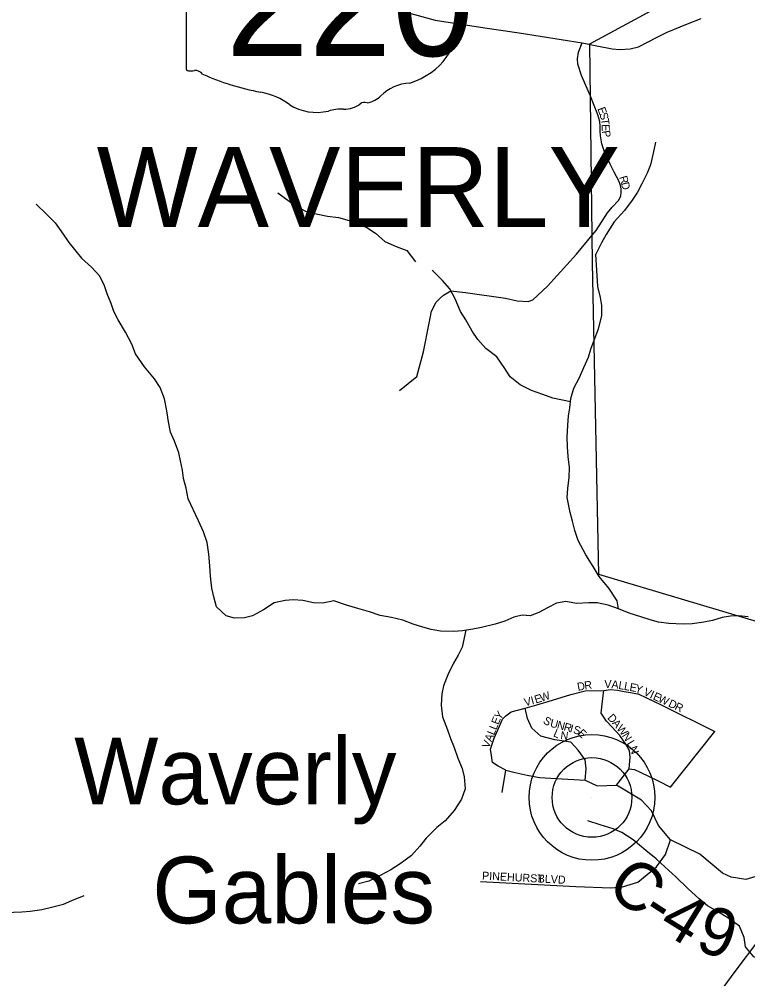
# Model space of a CAD drawing. Extents: x 1578669 to 1989827, y 208020 to 553079.
# Drawn here: x 1821165 to 1825719, y 405673 to 411669 of the extents above; entities that cross this region are included whole.
import ezdxf

# ---------------------------------------------------------------- set-up
doc = ezdxf.new("R2010")
doc.units = 0
for name, color, linetype in [('GM_X_City_Street', 7, 'Continuous'), ('GM_X_City_Street_Text', 7, 'Continuous'), ('GM_X_Corporation', 7, 'Continuous'), ('GM_X_Corporation_Text', 7, 'Continuous'), ('GM_X_County_Road', 7, 'Continuous'), ('GM_X_County_Road_Text', 7, 'Continuous'), ('GM_X_County_Subdivision', 7, 'Continuous'), ('GM_X_County_Subdivision_Text', 7, 'Continuous'), ('GM_X_Minor_River', 7, 'Continuous'), ('GM_X_State_Route', 7, 'Continuous'), ('GM_X_State_Shield', 7, 'Continuous'), ('GM_X_Township_Road', 7, 'Continuous'), ('GM_X_Township_Subdivision', 7, 'Continuous'), ('GM_X_Township_Subdivision_Text', 7, 'Continuous'), ('GM_X_Unincorporated', 7, 'Continuous'), ('GM_X_Unincorporated_Location', 7, 'Continuous'), ('GM_X_Unincorporated_Text', 7, 'Continuous')]:
    doc.layers.add(name, color=color, linetype=linetype)

msp = doc.modelspace()

# ---------------------------------------------------------------- linework, layer by layer
at = {"layer": 'GM_X_City_Street'}
msp.add_lwpolyline([(1824746.4, 410318.9), (1824770.2, 410347.4), (1824841, 410457.8), (1824871, 410493.3), (1824909.6, 410535.8), (1824926, 410562.9), (1824928, 410587), (1824927, 410608.3), (1824922.9, 410629.5), (1824912.5, 410657.5), (1824898.2, 410685.1), (1824883.6, 410713.5), (1824861.4, 410758.9), (1824839.2, 410804.3), (1824821.8, 410846.8), (1824806.3, 410889.3), (1824799.1, 410940.1), (1824795.2, 410969.4), (1824796, 410999.5), (1824793.7, 411030.3), (1824781.4, 411070.5), (1824735.7, 411186.7)], dxfattribs=at)
at = {"layer": 'GM_X_Corporation'}
msp.add_lwpolyline([(1825866.4, 405592.6), (1825886.2, 405751.2), (1825917.3, 405853.2), (1825957, 405884.3), (1826039.1, 405949.5), (1826098.8, 406084), (1826059, 406164.9), (1826548.5, 406913.4), (1826382.8, 407110.2), (1826532.9, 407238.7), (1825800.1, 407896.3), (1824787.8, 408198), (1824748.5, 410145.4), (1824731.6, 411513.6), (1826246.7, 412334.7)], dxfattribs=at)
at = {"layer": 'GM_X_County_Road'}
for points in [[(1825046.3, 406963.6), (1825159.2, 406908.9), (1825235.5, 406870.7), (1825512.3, 407217.9)], [(1825817.8, 406326), (1825706.8, 406294), (1825614.8, 406307.4), (1825560.9, 406332.1), (1825419.5, 406451.1), (1825235.5, 406540.9), (1825161.4, 406630.6), (1825116.6, 406722.6), (1825053.7, 406787.7), (1824898.8, 406882), (1824977.4, 406985.2), (1825011.1, 406980.7), (1825046.3, 406963.6)]]:
    msp.add_lwpolyline(points, dxfattribs=at)
at = {"layer": 'GM_X_County_Subdivision'}
for points in [[(1824977.4, 406985.2), (1824984, 407056.8), (1824979.2, 407098), (1824956.2, 407138), (1824918, 407193.2), (1824869.2, 407246.1), (1824835, 407282), (1824802.3, 407332.1), (1824811.3, 407407.4), (1824818.5, 407474.6)], [(1824818.5, 407474.6), (1824861.5, 407480.8), (1824904.5, 407476.1), (1824946.7, 407468.6), (1824985.7, 407461.7), (1825030.2, 407452.8)], [(1825030.2, 407452.8), (1825033.4, 407452.2), (1825085.9, 407428.3), (1825133.7, 407404.4), (1825176.7, 407385.3), (1825512.3, 407217.9)], [(1824048.3, 406280.5), (1824643, 406249.1), (1824863, 406240.1), (1824934.8, 406246.9), (1825031.3, 406276), (1825148, 406372.5), (1825204.1, 406448.8), (1825235.5, 406540.9)]]:
    msp.add_lwpolyline(points, dxfattribs=at)
at = {"layer": 'GM_X_Minor_River'}
for points in [[(1825142.7, 410899.3), (1825127.3, 410831), (1825109.9, 410758.7), (1825090.3, 410706.4), (1825056.8, 410640), (1825029.2, 410587.6), (1824995.5, 410537.1), (1824948, 410472.5), (1824884.4, 410401.8), (1824833, 410323.1), (1824805.4, 410270.7), (1824769.9, 410200.2)], [(1822781.4, 410584), (1822852.1, 410530.6), (1822904.5, 410497), (1822954.9, 410469.4), (1823021.2, 410452), (1823091.5, 410438.6), (1823159.8, 410429.3), (1823228.1, 410409.9), (1823286.4, 410390.4), (1823338.8, 410366.9), (1823391.2, 410331.3), (1823449.8, 410279.7), (1823520.3, 410248.3), (1823588.6, 410222.9), (1823641.4, 410153.3)], [(1821272.2, 410513.4), (1821336.9, 410449.8), (1821389.5, 410396.2), (1821440.3, 410324.5), (1821474.8, 410272.8), (1821553.7, 410174.8)], [(1824910.1, 407983.2), (1824901.8, 408033.3), (1824849.4, 408113.2), (1824789, 408187), (1824752.7, 408249), (1824706.3, 408320.9), (1824657.8, 408410.8), (1824637.5, 408472.9), (1824623.2, 408532.9), (1824608.9, 408587), (1824590.5, 408679.1), (1824594.3, 408735.2), (1824601.9, 408805.4), (1824603.7, 408867.6), (1824595.4, 408935.7), (1824591.1, 408995.8), (1824590.8, 409057.9), (1824594.5, 409130.1), (1824598.2, 409190.2), (1824606, 409240.4), (1824611.7, 409298.6), (1824631.5, 409362.8), (1824667.2, 409429.1), (1824693, 409491.4), (1824722.7, 409555.7), (1824738.5, 409605.9), (1824758.3, 409662.1), (1824786, 409734.4), (1824805.7, 409814.7), (1824807.4, 409878.8), (1824799.1, 409928.9), (1824780.8, 409999), (1824769.9, 410200.2)], [(1825721.4, 407933.3), (1825661.3, 407941), (1825611.2, 407938.7), (1825559.2, 407930.4), (1825497.2, 407912.1), (1825443.2, 407901.8), (1825371.1, 407891.4), (1825315, 407889.1), (1825224.9, 407892.6), (1825160.8, 407900.3), (1825108.6, 407916.1), (1825050.5, 407933.8), (1824976.3, 407957.5), (1824910.1, 407983.2), (1824845.9, 408006.9), (1824777.7, 408022.6), (1824725.6, 408022.3), (1824647.6, 408017.9), (1824581.4, 408029.6), (1824523.4, 408019.3), (1824467.4, 407990.9), (1824413.5, 407960.6), (1824359.5, 407940.2), (1824309.4, 407944), (1824257.4, 407931.7), (1824199.5, 407907.3), (1824139.5, 407889), (1824055.4, 407868.5), (1823999.4, 407858.2), (1823935.4, 407845.9), (1823881.3, 407843.6), (1823799.2, 407845.1), (1823739.1, 407854.9), (1823686.9, 407870.6), (1823626.8, 407888.4), (1823562.6, 407914.1), (1823492.4, 407929.8), (1823420.2, 407943.4), (1823354.1, 407965.1), (1823281.9, 407986.8), (1823209.7, 408006.5), (1823131.4, 408034.1), (1823063.4, 408019.8), (1823005.3, 408021.5), (1822937.2, 408037.1), (1822877.1, 408040.8), (1822827, 408036.6), (1822759, 408022.2), (1822691.1, 407977.7), (1822623.2, 407941.3), (1822573.2, 407927), (1822511.1, 407926.7), (1822459, 407940.5), (1822398.6, 407996.3), (1822382.3, 408058.3), (1822370.1, 408114.4), (1822361.7, 408188.5), (1822357.4, 408252.6), (1822351.1, 408324.8), (1822340.7, 408398.9), (1822316.4, 408464.9), (1822286.1, 408534.9), (1822221.4, 408670.8), (1822209, 408738.9), (1822192.7, 408799), (1822186.5, 408851.1), (1822174.2, 408909.1), (1822162, 408959.2), (1822135.6, 409031.2), (1822111.3, 409087.2), (1822099, 409153.3), (1822088.7, 409221.4), (1822072.3, 409295.5), (1822046, 409367.5), (1822011.7, 409421.4), (1821947.3, 409495.3), (1821892.8, 409577.2), (1821868.5, 409637.2), (1821830.1, 409713.1), (1821783.7, 409789.1), (1821757.4, 409843.1), (1821739.2, 409893.1), (1821714.9, 409953.1), (1821698.6, 410003.1), (1821668.3, 410063.1), (1821618, 410119), (1821553.7, 410174.8)], [(1824609.7, 409277.4), (1824499.6, 409300), (1824437.4, 409323.7), (1824367.2, 409349.4), (1824296.9, 409383.1), (1824234.6, 409432.9), (1824200.3, 409486.9), (1824149.9, 409558.8), (1824081.6, 409610.5), (1824031.3, 409666.4), (1823997, 409718.3), (1823956.6, 409790.3), (1823922.4, 409842.2), (1823890, 409920.2), (1823855.6, 409984.2), (1823811.3, 410036.1), (1823747, 410099.9)], [(1823957.3, 407850.1), (1823933.8, 407745.6), (1823908, 407695.4), (1823880.2, 407645.1), (1823844.5, 407572.8), (1823816.8, 407502.5), (1823807, 407452.3), (1823803.3, 407382.1), (1823811.6, 407310), (1823842, 407228), (1823860.3, 407174), (1823884.6, 407118), (1823906.9, 407052), (1823933.3, 406986), (1823945.5, 406933.9), (1823951.8, 406859.8), (1823930.1, 406795.5), (1823884.4, 406725.1), (1823826.6, 406658.7), (1823774.7, 406618.3), (1823708.9, 406551.8), (1823669.1, 406501.5), (1823617.3, 406443.1), (1823545.4, 406390.6), (1823487.5, 406354.2), (1823425.6, 406319.8), (1823349.6, 406283.4), (1823285.6, 406265)], [(1825835.7, 405787), (1825757, 405810.7), (1825704.7, 405872.6), (1825696.4, 405930.7), (1825666, 406000.7), (1825599.7, 406048.5), (1825529.4, 406092.2), (1825467.2, 406128), (1825414.9, 406171.8), (1825344.5, 406237.6), (1825268.1, 406309.3), (1825199.7, 406373.1), (1825145.4, 406422.9), (1825081.1, 406474.7), (1825002.7, 406540.5), (1824932.4, 406586.2), (1824878.2, 406610), (1824796, 406635.6), (1824719.8, 406659.3)], [(1820033.3, 406151.2), (1820110.1, 406088.3), (1820168.3, 406068.5), (1820244.5, 406058.9), (1820302.5, 406061.2), (1820370.6, 406063.5), (1820442.7, 406067.9), (1820502.8, 406072.2), (1820560.9, 406066.5), (1820633, 406060.9), (1820693.1, 406059.2), (1820835.3, 406059.9), (1820885.3, 406064.2), (1820939.4, 406070.5), (1821007.4, 406076.8), (1821069.5, 406081.2), (1821129.5, 406089.5), (1821181.6, 406091.8), (1821233.6, 406096.1), (1821305.7, 406106.5), (1821367.7, 406120.8), (1821441.7, 406139.2), (1821493.7, 406161.5), (1821571.7, 406192)]]:
    msp.add_lwpolyline(points, dxfattribs=at)
at = {"layer": 'GM_X_State_Route'}
for points in [[(1823469.2, 411743.4), (1823764.4, 411663.2), (1824076, 411614.4), (1824289.5, 411584.3), (1824683.6, 411519.8), (1824774.6, 411502.4)], [(1824774.6, 411502.4), (1824871.3, 411484), (1824918.6, 411479.7), (1824984.5, 411484), (1825034.6, 411495.5), (1825152.1, 411557.1), (1825215.1, 411587.2), (1825342.7, 411638.8), (1825427.8, 411673.1)], [(1824106, 403391.6), (1824122.6, 403433.9), (1824176.4, 403593.6), (1824237.8, 403675.5), (1824267.8, 403711), (1824413.2, 403858), (1824623.2, 404118.9), (1824763.3, 404323.6), (1825380.2, 405346.9), (1825512.7, 405544.4), (1825645.1, 405726.2), (1825780.9, 405904.6), (1825859.3, 406016.8), (1826060, 406291.4), (1826066, 406300.7)]]:
    msp.add_lwpolyline(points, dxfattribs=at)
at = {"layer": 'GM_X_State_Shield'}
msp.add_line((1822208.2, 412420.8), (1822208.2, 411364.2), dxfattribs=at)
for centre, major_axis, start_param, end_param in [((1823431.9, 411610.8), (461.6, 0), 5.101752, 6.440018), ((1822228.3, 411361.9), (20.3, 0), 3.00124, 4.508301), ((1822231.4, 411470), (155.2, 0), 4.665946, 4.897461), ((1822263.1, 411303.2), (56, 0), 0.519207, 1.627899), ((1822969.7, 412252.6), (1332.7, 0), 4.195997, 4.488961), ((1823626.5, 411067.6), (252.8, 0), 1.647645, 2.488434), ((1822572.4, 410889.5), (417, 0), 0.823519, 1.323587), ((1823323.1, 411116.5), (39.7, 0), 1.147584, 2.315152), ((1823306.2, 411261.8), (149.1, 0), 4.937069, 5.64225), ((1823023.4, 411298), (264.6, 0), 4.026481, 4.996735), ((1823176.3, 410932.7), (217.4, 0), 1.495662, 1.94098), ((1823195.6, 411218.9), (141, 0), 4.691044, 5.507374)]:
    msp.add_ellipse(centre, major_axis=major_axis, ratio=0.8, start_param=start_param, end_param=end_param, dxfattribs=at)
at = {"layer": 'GM_X_Township_Road'}
for points in [[(1824735.7, 411186.7), (1824680.3, 411316.8), (1824656.3, 411387.6), (1824654.9, 411420.1), (1824660.8, 411462), (1824683.6, 411519.8)], [(1823796.7, 409925.1), (1823817.5, 409944.8), (1823862.2, 409970.7), (1823953.9, 409961.3), (1824204.2, 409924.9), (1824277.1, 409909.4), (1824346.6, 409904.8), (1824374.9, 409914.2), (1824466.6, 410001.3), (1824647.6, 410200.8), (1824746.4, 410318.9)], [(1823541.3, 409349.1), (1823650.5, 409436.7), (1823691.4, 409590.5), (1823727.7, 409768.7), (1823734.1, 409801.3), (1823742.6, 409844.8), (1823770.4, 409900.1), (1823796.7, 409925.1)]]:
    msp.add_lwpolyline(points, dxfattribs=at)
at = {"layer": 'GM_X_Township_Subdivision'}
for points in [[(1824206.6, 406976.4), (1824158.1, 407001.5), (1824122.7, 407023.7), (1824116.7, 407068.6), (1824111.5, 407107.7), (1824134.5, 407176.7), (1824166, 407252), (1824185.9, 407294.5), (1824205.9, 407316), (1824239.4, 407341.5), (1824328.3, 407362.6), (1824399.9, 407384.3), (1824498.8, 407414.1), (1824613.3, 407448), (1824702.4, 407471.8), (1824818.5, 407474.6)], [(1824701.6, 406914.6), (1824709.2, 406985.2), (1824703, 407040), (1824658.1, 407101.5), (1824611.7, 407151.3), (1824512.8, 407166.3), (1824424.6, 407188.5), (1824368.5, 407237.9), (1824342.7, 407298.6), (1824328.3, 407362.6)], [(1824184.5, 406836.5), (1824206.6, 406976.4), (1824263.9, 406960.7), (1824339.6, 406945.1), (1824416.3, 406929.7), (1824522.6, 406924.5), (1824701.6, 406914.6), (1824778.3, 406878.6), (1824898.8, 406882)]]:
    msp.add_lwpolyline(points, dxfattribs=at)
at = {"layer": 'GM_X_Unincorporated'}
for radius in [392.8, 249]:
    msp.add_circle((1824745, 406805.8), radius, dxfattribs=at)
at = {"layer": 'GM_X_Unincorporated_Location'}
msp.add_line((1824745, 406805.8), (1824745, 406805.8), dxfattribs=at)

# ---------------------------------------------------------------- texts
at = {"layer": 'GM_X_City_Street_Text'}
for s, rotation, p in [('E', 290.34497, (1824778.1, 411109)), ('S', 287.76966, (1824790.1, 411076.5)), ('T', 277.3419, (1824800.4, 411045.4)), ('E', 272.40529, (1824804.8, 411011.6)), ('P', 279.99699, (1824807, 410969.2)), ('R', 286.52248, (1824914.6, 410681.8)), ('D', 283.77119, (1824925.7, 410644.5))]:
    msp.add_text(s, height=50, rotation=rotation, dxfattribs=at).set_placement(p)
at = {"layer": 'GM_X_Corporation_Text'}
msp.add_text('WAVERLY', height=500, rotation=0.00001, dxfattribs=at).set_placement((1821649.7, 410369.3))
at = {"layer": 'GM_X_County_Road_Text'}
for s, rotation, p in [('C', 321.50047, (1824823.4, 406226.1)), ('-', 326.97788, (1825040.2, 406055.6)), ('4', 328.26828, (1825148.8, 405985.1)), ('9', 342.93717, (1825381, 405854.1))]:
    msp.add_text(s, height=300, rotation=rotation, dxfattribs=at).set_placement(p)
at = {"layer": 'GM_X_County_Subdivision_Text'}
for s, rotation, p in [('V', 358.90712, (1824821.9, 407489.4)), ('A', 354.28506, (1824864.8, 407488.7)), ('L', 350.44784, (1824907.7, 407484.4)), ('L', 349.72936, (1824942.2, 407478.6)), ('E', 349.55828, (1824976.8, 407472.3)), ('Y', 342.46346, (1825009.9, 407466.3)), ('V', 335.01876, (1825062.2, 407448.2)), ('I', 334.90125, (1825102.1, 407429.7)), ('E', 334.90047, (1825122, 407420.3)), ('W', 334.89373, (1825153.9, 407405.4)), ('D', 334.9012, (1825217.7, 407375.5)), ('R', 334.90097, (1825257.5, 407356.9)), ('D', 310.91659, (1824838, 407301.4)), ('A', 310.90673, (1824866.8, 407268.2)), ('W', 309.14035, (1824895.4, 407235.2)), ('N', 303.01104, (1824930.6, 407192)), ('L', 301.12777, (1824961.2, 407144.2)), ('N', 289.17453, (1824978.2, 407116.6)), ('PINEHURST', 356.986, (1824057, 406292.7)), ('BLVD', 356.98902, (1824404.6, 406275))]:
    msp.add_text(s, height=50, rotation=rotation, dxfattribs=at).set_placement(p)
at = {"layer": 'GM_X_State_Shield'}
msp.add_text('220', height=696.1, dxfattribs=at).set_placement((1822457.1, 411438.7))
at = {"layer": 'GM_X_Township_Subdivision_Text'}
for s, rotation, p in [('D', 10.59415, (1824657.3, 407471.6)), ('R', 7.30576, (1824699.8, 407479.6)), ('V', 14.15286, (1824327.1, 407374.8)), ('I', 14.93113, (1824370.4, 407385.7)), ('E', 17.27367, (1824393.8, 407392)), ('W', 18.3984, (1824428.4, 407402.8)), ('E', 68.09867, (1824159.7, 407256.4)), ('Y', 52.71922, (1824171.1, 407286)), ('L', 68.07628, (1824146.5, 407223.7)), ('S', 328.2726, (1824434.6, 407273.1)), ('U', 345.71025, (1824479.8, 407248.1)), ('N', 345.12069, (1824522.3, 407237.2)), ('R', 343.75437, (1824564.6, 407226)), ('I', 343.8076, (1824602.6, 407214.9)), ('S', 342.72256, (1824623.5, 407208.9)), ('A', 68.08945, (1824117, 407150.2)), ('L', 68.08192, (1824133.4, 407191.1)), ('L', 336.2345, (1824499.1, 407189.3)), ('N', 352.25903, (1824545.7, 407171.1)), ('E', 317.29988, (1824652.1, 407201.3)), ('V', 68.07278, (1824100.5, 407109.4))]:
    msp.add_text(s, height=50, rotation=rotation, dxfattribs=at).set_placement(p)
at = {"layer": 'GM_X_Unincorporated_Text'}
for s, p in [('Waverly', (1821508.9, 406762.6)), ('Gables', (1821997.3, 406019))]:
    msp.add_text(s, height=417, rotation=0.00001, dxfattribs=at).set_placement(p)

doc.saveas('drawing.dxf')
